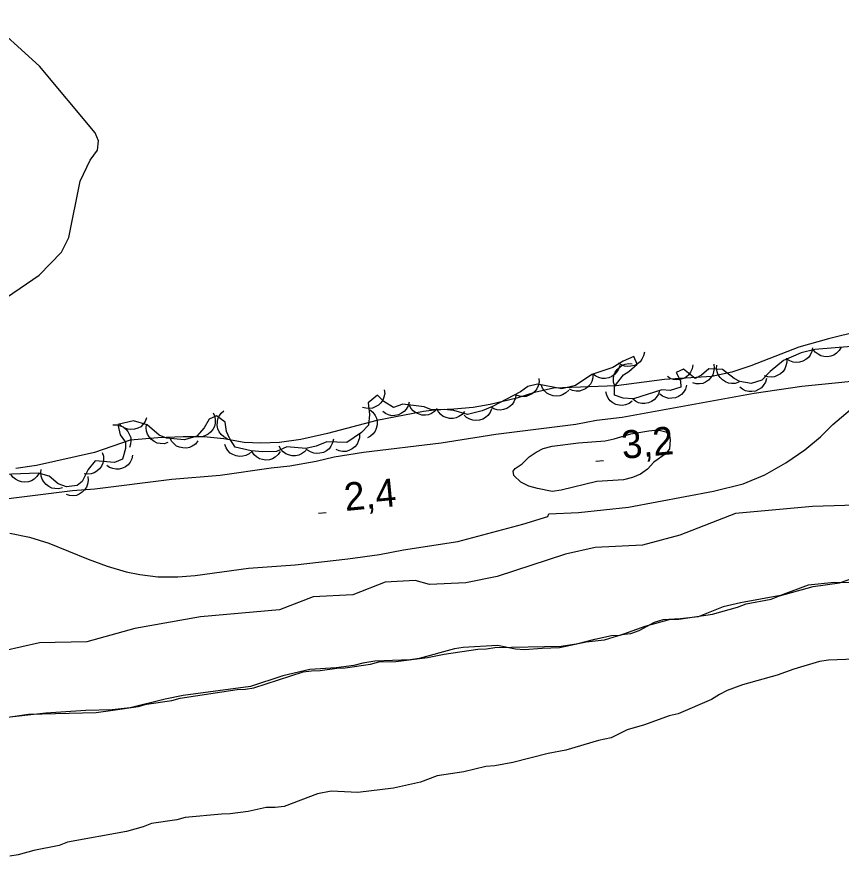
# Model space of a CAD drawing. Extents: x 336540 to 340074, y 5572036 to 5573747.
# Drawn here: x 337091.5 to 337179.8, y 5572349.5 to 5572439.3 of the extents above; entities that cross this region are included whole.
import ezdxf

# ---------------------------------------------------------------- set-up
doc = ezdxf.new("R2010")
doc.units = 0
for name, color, linetype in [('Niveau 2', 7, 'Continuous'), ('Niveau 22', 7, 'Continuous'), ('Niveau 3', 7, 'Continuous'), ('Niveau 4', 7, 'Continuous'), ('Niveau 44', 7, 'Continuous')]:
    doc.layers.add(name, color=color, linetype=linetype)

msp = doc.modelspace()

# ---------------------------------------------------------------- linework, layer by layer
at = {"layer": 'Niveau 2'}
for points in [[(337088.97, 5572408.34), (337093.87, 5572411.65), (337096.27, 5572414.14), (337097.05, 5572415.71), (337098.25, 5572421.71), (337099.34, 5572423.96), (337100.12, 5572425.03), (337100.23, 5572426.05), (337099.85, 5572426.88), (337093.9, 5572434.03), (337088.04, 5572439.32)], [(337181.73, 5572405.66), (337178.42, 5572404.86), (337175.22, 5572403.95), (337170.08, 5572401.94), (337168.04, 5572401.28), (337165.91, 5572400.82), (337160.84, 5572400.5), (337155.65, 5572399.83), (337148.95, 5572399.58), (337146.92, 5572399.11), (337145.03, 5572398.49), (337142.16, 5572397.8), (337140.35, 5572397.5), (337138.29, 5572397.3), (337136.16, 5572397.22), (337135.04, 5572397.08), (337130.02, 5572396.11), (337124.75, 5572394.72), (337121.9, 5572394.07), (337119.62, 5572393.75), (337117.61, 5572393.66), (337115.81, 5572393.76), (337113.64, 5572394.15), (337111.5, 5572394.34), (337109.28, 5572394.35), (337106.58, 5572394.23), (337103.61, 5572394.01), (337099.79, 5572392.68), (337093.59, 5572391.3), (337091.36, 5572390.98)], [(337090.71, 5572384.05), (337092.84, 5572383.63), (337094.92, 5572382.98), (337099.11, 5572381.25), (337101.14, 5572380.52), (337103.2, 5572379.89), (337104.66, 5572379.6), (337106.56, 5572379.37), (337108.72, 5572379.36), (337110.56, 5572379.51), (337116.28, 5572380.3), (337121.28, 5572380.65), (337126.91, 5572381.29), (337130.33, 5572381.77), (337132.87, 5572382.27), (337138.69, 5572383.15), (337145.65, 5572385), (337148.33, 5572385.84), (337148.46, 5572386.12), (337151.64, 5572386.24), (337156.97, 5572386.82), (337166.09, 5572388.54), (337169.28, 5572389.32), (337171.58, 5572390.28), (337173.84, 5572391.56), (337175.87, 5572392.98), (337177.53, 5572394.37), (337178.86, 5572395.68), (337180.73, 5572397.26)], [(337147.08, 5572392.7), (337147.86, 5572393.11), (337148.81, 5572393.36), (337151.63, 5572393.71), (337154.5, 5572393.94), (337155.46, 5572394.13), (337157.25, 5572394.68), (337159.17, 5572395.01), (337160.13, 5572395.09), (337160.98, 5572394.88), (337161.38, 5572394.49), (337161.45, 5572394.04), (337161.36, 5572393.08), (337161.03, 5572392.57), (337159.7, 5572391.63), (337159.03, 5572390.88), (337158.26, 5572390.36), (337157.42, 5572390), (337156.46, 5572389.75), (337153.59, 5572389.57), (337149.77, 5572388.64), (337148.81, 5572388.5), (337147.22, 5572388.81), (337146.31, 5572389.07), (337145.45, 5572389.5), (337144.7, 5572390.22), (337144.64, 5572390.67), (337144.86, 5572390.95), (337145.58, 5572391.48), (337146.35, 5572392.23), (337147.08, 5572392.7)], [(337184.79, 5572387.16), (337176.69, 5572386.91), (337168.44, 5572386.15), (337162.47, 5572383.81), (337158.47, 5572382.75), (337153.4, 5572382.5), (337150.23, 5572381.81), (337142.91, 5572379.41), (337139.57, 5572378.74), (337135.68, 5572378.54), (337134.14, 5572378.96), (337130.93, 5572378.8), (337127.45, 5572377.43), (337123.22, 5572377.21), (337119.59, 5572375.84), (337111.16, 5572375.08), (337104.1, 5572373.85), (337098.96, 5572372.4), (337093.89, 5572372.31), (337088.19, 5572371)], [(337181.93, 5572378.71), (337179.04, 5572378.75), (337176.22, 5572378.46), (337173.25, 5572377.38), (337168.97, 5572376.6), (337167.12, 5572376.16), (337164.43, 5572375.09), (337162.57, 5572374.87), (337160.65, 5572374.77), (337159.75, 5572374.47), (337158.08, 5572373.58), (337157.18, 5572373.28), (337156.22, 5572373.15), (337154.37, 5572372.6), (337152.45, 5572372.38), (337149.58, 5572371.75), (337147.72, 5572371.71), (337145.86, 5572371.55), (337144.89, 5572371.64), (337142.96, 5572372), (337139.29, 5572371.8), (337138.34, 5572371.66), (337134.57, 5572370.62), (337133.61, 5572370.48), (337129.83, 5572370.34), (337128.53, 5572370.14), (337127.58, 5572369.89), (337125.66, 5572369.62), (337122.84, 5572369.45), (337119.97, 5572368.76), (337116.5, 5572367.61), (337109.28, 5572366.65), (337107.37, 5572366.27), (337103.6, 5572365.33), (337101.69, 5572365.12), (337098.86, 5572365.06), (337094.57, 5572364.79), (337089.78, 5572364.23)], [(337184, 5572370.67), (337178.41, 5572370.43), (337177.45, 5572370.3), (337174.69, 5572369.5), (337172.9, 5572368.83), (337169.19, 5572367.79), (337167.56, 5572367.19), (337166.72, 5572366.77), (337165.89, 5572366.24), (337162.3, 5572364.69), (337161.34, 5572364.5), (337158.71, 5572363.53), (337156.85, 5572362.98), (337155.12, 5572362.15), (337153.77, 5572361.84), (337150.28, 5572360.8), (337148.37, 5572360.47), (337144.6, 5572359.48), (337142.68, 5572359.15), (337141.72, 5572359.07), (337139.36, 5572358.51), (337136.48, 5572358.05)], [(337136.48, 5572358.05), (337134.69, 5572357.39), (337131.82, 5572356.76), (337127.98, 5572356.27), (337125.15, 5572356.43), (337123.69, 5572356.12), (337120.1, 5572354.79), (337119.14, 5572354.66), (337118.17, 5572354.69), (337116.26, 5572354.25), (337114.34, 5572353.98), (337113.38, 5572353.96), (337109.51, 5572353.62), (337108.62, 5572353.37), (337105.91, 5572352.97), (337105.01, 5572352.61), (337103.21, 5572352.12), (337096.9, 5572350.96), (337096.01, 5572350.6), (337093.3, 5572350.08), (337091.62, 5572349.59), (337090.71, 5572349.46)]]:
    msp.add_lwpolyline(points, dxfattribs=at)
at = {"layer": 'Niveau 22'}
for points in [[(337275.02, 5572410.21), (337269.84, 5572409.49), (337267.27, 5572409.03), (337262.51, 5572407.82), (337260.29, 5572407.44), (337257.71, 5572407.16), (337249.57, 5572405.94), (337243.85, 5572404.79), (337235.76, 5572403.68), (337230.13, 5572403.14), (337227.37, 5572402.96), (337204.74, 5572402.18), (337193.31, 5572401.51), (337175.54, 5572399.73), (337170.43, 5572399.01), (337156.29, 5572396.41), (337153.57, 5572396.1), (337151.34, 5572395.69)], [(337151.34, 5572395.69), (337142.76, 5572394.61), (337136.93, 5572393.69), (337128.6, 5572392.68), (337125.47, 5572392.17), (337123.54, 5572391.7), (337120.7, 5572391.21), (337118.71, 5572391), (337113.24, 5572390.22), (337108.07, 5572389.8), (337099.82, 5572388.76), (337097.45, 5572388.59), (337088.84, 5572387.5)]]:
    msp.add_lwpolyline(points, dxfattribs=at)
at = {"layer": 'Niveau 3'}
for p, q in [((337153.5, 5572391.74), (337154.3, 5572391.82)), ((337123.8, 5572386.17), (337124.6, 5572386.25))]:
    msp.add_line(p, q, dxfattribs=at)
at = {"layer": 'Niveau 4'}
msp.add_lwpolyline([(337090.03, 5572364.26), (337092.74, 5572364.66), (337099.97, 5572364.83), (337101.77, 5572365.09), (337104.47, 5572365.5), (337105.37, 5572365.74), (337108.08, 5572366.14), (337108.98, 5572366.39), (337115.06, 5572367.32), (337115.96, 5572367.34), (337116.87, 5572367.47), (337122.14, 5572369.18), (337123.04, 5572369.31), (337123.95, 5572369.33), (337125.75, 5572369.6), (337126.65, 5572369.62), (337129.36, 5572370.02), (337130.26, 5572370.27), (337132.06, 5572370.31), (337135.45, 5572370.72), (337137.25, 5572371.1), (337140.85, 5572371.64), (337141.76, 5572371.66), (337142.66, 5572371.79), (337149.78, 5572371.95), (337151.58, 5572372.22), (337153.38, 5572372.71), (337155.18, 5572373.09), (337156.08, 5572373.11), (337158.77, 5572374.08), (337161.47, 5572374.82), (337162.37, 5572374.84), (337165.98, 5572375.37), (337168.67, 5572376.11), (337169.57, 5572376.47), (337172.27, 5572376.99), (337173.17, 5572377.35), (337176.76, 5572378.33), (337179.58, 5572378.74), (337182.48, 5572379.73)], dxfattribs=at)
at = {"layer": 'Niveau 44'}
for points in [[(337180.88, 5572404.03), (337176.94, 5572403.72), (337175.48, 5572403.35), (337173.58, 5572402.51), (337172.14, 5572401.35), (337171.25, 5572400.43), (337170.13, 5572400.06), (337168.89, 5572400.26), (337168.31, 5572400.59), (337167.05, 5572401.57), (337165.58, 5572401.65), (337164.81, 5572400.96), (337164.14, 5572400.6), (337162.87, 5572401.59), (337162.09, 5572401.23), (337162.56, 5572400.34), (337162.58, 5572399.67), (337161.46, 5572399.3), (337160.55, 5572399.39), (337157.53, 5572398.42), (337156.4, 5572398.51), (337155.49, 5572398.83), (337155.47, 5572399.73), (337156.45, 5572400.99), (337157.01, 5572401.34), (337157.9, 5572402.15), (337157.54, 5572402.94), (337156.42, 5572402.46), (337155.31, 5572401.76), (337153.07, 5572401.03), (337151.29, 5572399.86), (337149.83, 5572399.49), (337147.22, 5572399.99), (337146.21, 5572399.74), (337145.43, 5572399.16), (337142.42, 5572397.61), (337141.31, 5572397.13), (337139.73, 5572396.76), (337138.26, 5572397.18), (337137.24, 5572397.27), (337135.89, 5572397.24), (337135.09, 5572397.56), (337132.82, 5572397.84), (337131.82, 5572397.48), (337130.78, 5572398.14), (337130.09, 5572398.8), (337129.09, 5572397.99), (337129.24, 5572396.75), (337129.15, 5572395.62), (337128.38, 5572394.81), (337126.82, 5572393.76), (337124.67, 5572393.82), (337123.55, 5572393.34), (337122.43, 5572393.09), (337120.39, 5572393.27), (337119.28, 5572392.79), (337117.81, 5572392.76), (337116.57, 5572392.85), (337114.86, 5572393.26), (337114.28, 5572394.15), (337113.92, 5572394.93), (337113.79, 5572395.94), (337112.87, 5572396.6), (337112.09, 5572396.24), (337111.54, 5572395.33), (337110.77, 5572394.41), (337109.43, 5572394.04), (337107.5, 5572394.22), (337106.71, 5572394.54), (337105.44, 5572395.64), (337103.96, 5572396.06), (337102.28, 5572395.68), (337102.53, 5572394.56), (337103.11, 5572393.78), (337103.13, 5572393.1), (337102.81, 5572391.97), (337101.92, 5572391.61), (337099.88, 5572391.79), (337099.11, 5572390.87), (337098.48, 5572389.59), (337097.93, 5572389.13), (337096.8, 5572388.99), (337095.89, 5572389.31), (337094.94, 5572390.13), (337093.81, 5572390.45), (337088.02, 5572390.24)], [(337176.7, 5572403.89), (337176.62, 5572403.48), (337176.44, 5572403.11), (337176.25, 5572402.84), (337175.97, 5572402.62), (337175.65, 5572402.45), (337175.28, 5572402.35), (337174.95, 5572402.3), (337174.61, 5572402.36), (337174.26, 5572402.48), (337173.95, 5572402.67)], [(337179.75, 5572403.94), (337179.55, 5572403.58), (337179.25, 5572403.3), (337178.99, 5572403.1), (337178.65, 5572402.99), (337178.29, 5572402.93), (337177.91, 5572402.96), (337177.59, 5572403.02), (337177.28, 5572403.19), (337176.99, 5572403.42), (337176.76, 5572403.71)], [(337158.68, 5572403.43), (337158.6, 5572403.02), (337158.41, 5572402.66), (337158.22, 5572402.39), (337157.94, 5572402.17), (337157.62, 5572402), (337157.24, 5572401.91), (337156.92, 5572401.87), (337156.57, 5572401.93), (337156.23, 5572402.05), (337155.92, 5572402.25)], [(337156.04, 5572402), (337155.93, 5572401.6), (337155.71, 5572401.26), (337155.49, 5572401.01), (337155.2, 5572400.81), (337154.86, 5572400.67), (337154.48, 5572400.61), (337154.15, 5572400.6), (337153.81, 5572400.69), (337153.47, 5572400.85), (337153.19, 5572401.07)], [(337155.52, 5572399.8), (337155.39, 5572400.2), (337155.39, 5572400.6), (337155.42, 5572400.93), (337155.56, 5572401.26), (337155.76, 5572401.57), (337156.05, 5572401.82), (337156.31, 5572402.02), (337156.64, 5572402.13), (337157.01, 5572402.19), (337157.37, 5572402.17)], [(337163.88, 5572402.06), (337163.81, 5572401.64), (337163.63, 5572401.28), (337163.45, 5572401), (337163.18, 5572400.78), (337162.86, 5572400.6), (337162.49, 5572400.5), (337162.16, 5572400.44), (337161.82, 5572400.5), (337161.46, 5572400.61), (337161.16, 5572400.8)], [(337166.11, 5572402.12), (337166.16, 5572401.71), (337166.1, 5572401.31), (337166, 5572400.99), (337165.81, 5572400.7), (337165.56, 5572400.43), (337165.23, 5572400.22), (337164.94, 5572400.08), (337164.59, 5572400.03), (337164.22, 5572400.03), (337163.87, 5572400.12)], [(337168.81, 5572400.2), (337168.42, 5572400.07), (337168.01, 5572400.06), (337167.68, 5572400.1), (337167.36, 5572400.24), (337167.05, 5572400.44), (337166.79, 5572400.72), (337166.6, 5572400.98), (337166.48, 5572401.31), (337166.42, 5572401.68), (337166.45, 5572402.04)], [(337173.9, 5572402.76), (337173.93, 5572402.35), (337173.85, 5572401.95), (337173.73, 5572401.64), (337173.53, 5572401.36), (337173.26, 5572401.1), (337172.92, 5572400.91), (337172.62, 5572400.79), (337172.27, 5572400.75), (337171.9, 5572400.78), (337171.56, 5572400.88)], [(337153.18, 5572401.1), (337153.17, 5572400.68), (337153.05, 5572400.29), (337152.91, 5572400), (337152.67, 5572399.73), (337152.38, 5572399.5), (337152.03, 5572399.35), (337151.72, 5572399.25), (337151.37, 5572399.25), (337151, 5572399.31), (337150.67, 5572399.45)], [(337147.38, 5572400.61), (337147.4, 5572400.19), (337147.3, 5572399.8), (337147.18, 5572399.49), (337146.96, 5572399.22), (337146.68, 5572398.97), (337146.34, 5572398.8), (337146.03, 5572398.68), (337145.68, 5572398.66), (337145.31, 5572398.7), (337144.97, 5572398.82)], [(337171.76, 5572400.6), (337171.64, 5572400.2), (337171.42, 5572399.85), (337171.21, 5572399.6), (337170.92, 5572399.41), (337170.58, 5572399.26), (337170.2, 5572399.21), (337169.87, 5572399.19), (337169.53, 5572399.28), (337169.19, 5572399.44), (337168.91, 5572399.66)], [(337130.83, 5572399.4), (337130.87, 5572398.98), (337130.78, 5572398.59), (337130.67, 5572398.27), (337130.46, 5572397.99), (337130.2, 5572397.73), (337129.86, 5572397.55), (337129.56, 5572397.42), (337129.21, 5572397.38), (337128.84, 5572397.41), (337128.5, 5572397.51)], [(337150.58, 5572399.35), (337150.28, 5572399.05), (337149.93, 5572398.86), (337149.62, 5572398.74), (337149.27, 5572398.72), (337148.9, 5572398.76), (337148.54, 5572398.89), (337148.25, 5572399.04), (337147.99, 5572399.28), (337147.77, 5572399.58), (337147.63, 5572399.91)], [(337160.3, 5572399.31), (337160.19, 5572398.91), (337159.96, 5572398.57), (337159.75, 5572398.32), (337159.45, 5572398.13), (337159.11, 5572397.99), (337158.73, 5572397.93), (337158.41, 5572397.92), (337158.07, 5572398.01), (337157.73, 5572398.17), (337157.45, 5572398.39)], [(337163.19, 5572399.87), (337163.08, 5572399.47), (337162.86, 5572399.13), (337162.65, 5572398.88), (337162.35, 5572398.68), (337162.01, 5572398.54), (337161.63, 5572398.48), (337161.31, 5572398.47), (337160.97, 5572398.56), (337160.63, 5572398.71), (337160.35, 5572398.93)], [(337144.93, 5572398.9), (337144.88, 5572398.49), (337144.71, 5572398.11), (337144.54, 5572397.83), (337144.28, 5572397.6), (337143.97, 5572397.4), (337143.6, 5572397.28), (337143.28, 5572397.22), (337142.93, 5572397.25), (337142.57, 5572397.35), (337142.26, 5572397.53)], [(337157.39, 5572398.16), (337157.05, 5572397.91), (337156.67, 5572397.78), (337156.35, 5572397.71), (337156, 5572397.74), (337155.64, 5572397.83), (337155.3, 5572398.01), (337155.03, 5572398.2), (337154.82, 5572398.48), (337154.65, 5572398.81), (337154.56, 5572399.16)], [(337133.48, 5572398.08), (337133.38, 5572397.67), (337133.17, 5572397.33), (337132.96, 5572397.07), (337132.67, 5572396.87), (337132.34, 5572396.71), (337131.96, 5572396.65), (337131.63, 5572396.62), (337131.29, 5572396.7), (337130.95, 5572396.85), (337130.66, 5572397.06)], [(337136.49, 5572397.39), (337136.22, 5572397.07), (337135.87, 5572396.86), (337135.57, 5572396.72), (337135.23, 5572396.67), (337134.86, 5572396.69), (337134.49, 5572396.8), (337134.19, 5572396.92), (337133.92, 5572397.15), (337133.68, 5572397.43), (337133.52, 5572397.75)], [(337112.5, 5572396.92), (337112.68, 5572396.54), (337112.73, 5572396.14), (337112.73, 5572395.81), (337112.64, 5572395.47), (337112.47, 5572395.14), (337112.22, 5572394.85), (337111.98, 5572394.63), (337111.67, 5572394.48), (337111.31, 5572394.37), (337110.95, 5572394.35)], [(337114.02, 5572394.15), (337113.65, 5572394.34), (337113.35, 5572394.62), (337113.15, 5572394.88), (337113.01, 5572395.2), (337112.94, 5572395.56), (337112.95, 5572395.95), (337113, 5572396.27), (337113.15, 5572396.58), (337113.37, 5572396.89), (337113.64, 5572397.13)], [(337129.28, 5572397.24), (337129.61, 5572396.98), (337129.84, 5572396.64), (337129.98, 5572396.35), (337130.05, 5572396), (337130.05, 5572395.63), (337129.96, 5572395.26), (337129.84, 5572394.95), (337129.63, 5572394.67), (337129.35, 5572394.42), (337129.04, 5572394.25)], [(337139.43, 5572397.08), (337139.17, 5572396.75), (337138.83, 5572396.53), (337138.54, 5572396.38), (337138.19, 5572396.32), (337137.82, 5572396.32), (337137.45, 5572396.42), (337137.15, 5572396.53), (337136.87, 5572396.75), (337136.62, 5572397.03), (337136.45, 5572397.34)], [(337142.31, 5572397.36), (337142.16, 5572396.97), (337141.91, 5572396.65), (337141.68, 5572396.42), (337141.37, 5572396.26), (337141.02, 5572396.14), (337140.63, 5572396.12), (337140.31, 5572396.13), (337139.98, 5572396.25), (337139.65, 5572396.44), (337139.39, 5572396.68)], [(337101.74, 5572395.63), (337102.15, 5572395.65), (337102.55, 5572395.54), (337102.85, 5572395.42), (337103.13, 5572395.2), (337103.37, 5572394.93), (337103.55, 5572394.58), (337103.67, 5572394.28), (337103.69, 5572393.93), (337103.65, 5572393.56), (337103.53, 5572393.22)], [(337105.38, 5572396.38), (337105.23, 5572395.99), (337104.98, 5572395.67), (337104.74, 5572395.44), (337104.43, 5572395.28), (337104.08, 5572395.17), (337103.7, 5572395.15), (337103.37, 5572395.16), (337103.04, 5572395.29), (337102.72, 5572395.47), (337102.46, 5572395.72)], [(337107.65, 5572393.73), (337107.24, 5572393.62), (337106.84, 5572393.63), (337106.51, 5572393.69), (337106.2, 5572393.84), (337105.9, 5572394.06), (337105.65, 5572394.35), (337105.47, 5572394.63), (337105.38, 5572394.97), (337105.34, 5572395.33), (337105.38, 5572395.69)], [(337110.87, 5572393.91), (337110.61, 5572393.58), (337110.27, 5572393.36), (337109.97, 5572393.21), (337109.63, 5572393.15), (337109.26, 5572393.16), (337108.89, 5572393.26), (337108.58, 5572393.37), (337108.31, 5572393.59), (337108.06, 5572393.87), (337107.89, 5572394.18)], [(337125.38, 5572394.12), (337125.3, 5572393.71), (337125.11, 5572393.35), (337124.92, 5572393.08), (337124.64, 5572392.87), (337124.32, 5572392.69), (337123.94, 5572392.6), (337123.62, 5572392.56), (337123.27, 5572392.62), (337122.92, 5572392.75), (337122.62, 5572392.94)], [(337128.16, 5572394.66), (337128.16, 5572394.25), (337128.04, 5572393.86), (337127.91, 5572393.56), (337127.67, 5572393.29), (337127.39, 5572393.06), (337127.04, 5572392.9), (337126.73, 5572392.8), (337126.37, 5572392.8), (337126.01, 5572392.85), (337125.67, 5572392.99)], [(337116.67, 5572392.83), (337116.37, 5572392.54), (337116, 5572392.37), (337115.68, 5572392.27), (337115.33, 5572392.26), (337114.97, 5572392.31), (337114.61, 5572392.46), (337114.33, 5572392.62), (337114.09, 5572392.88), (337113.88, 5572393.19), (337113.76, 5572393.52)], [(337122.57, 5572393.08), (337122.3, 5572392.75), (337121.96, 5572392.53), (337121.67, 5572392.38), (337121.32, 5572392.32), (337120.95, 5572392.32), (337120.58, 5572392.42), (337120.28, 5572392.53), (337120, 5572392.75), (337119.75, 5572393.03), (337119.58, 5572393.34)], [(337100.63, 5572392.68), (337100.74, 5572392.28), (337100.74, 5572391.87), (337100.69, 5572391.55), (337100.54, 5572391.23), (337100.33, 5572390.93), (337100.03, 5572390.68), (337099.76, 5572390.49), (337099.43, 5572390.39), (337099.06, 5572390.35), (337098.7, 5572390.38)], [(337103.88, 5572392.4), (337103.79, 5572391.99), (337103.6, 5572391.64), (337103.4, 5572391.37), (337103.12, 5572391.16), (337102.79, 5572391), (337102.42, 5572390.91), (337102.09, 5572390.88), (337101.75, 5572390.95), (337101.4, 5572391.08), (337101.1, 5572391.28)], [(337119.67, 5572392.8), (337119.45, 5572392.45), (337119.14, 5572392.18), (337118.86, 5572392.01), (337118.52, 5572391.91), (337118.15, 5572391.87), (337117.77, 5572391.93), (337117.46, 5572392.01), (337117.16, 5572392.2), (337116.88, 5572392.44), (337116.67, 5572392.74)], [(337093.85, 5572390.45), (337093.63, 5572390.1), (337093.32, 5572389.83), (337093.05, 5572389.65), (337092.71, 5572389.55), (337092.34, 5572389.5), (337091.96, 5572389.55), (337091.65, 5572389.63), (337091.35, 5572389.81), (337091.06, 5572390.05), (337090.85, 5572390.34)], [(337096.35, 5572388.91), (337095.95, 5572388.8), (337095.54, 5572388.81), (337095.22, 5572388.87), (337094.9, 5572389.02), (337094.6, 5572389.24), (337094.36, 5572389.53), (337094.18, 5572389.81), (337094.08, 5572390.15), (337094.04, 5572390.51), (337094.08, 5572390.87)], [(337099.09, 5572390.1), (337099.13, 5572389.68), (337099.05, 5572389.28), (337098.94, 5572388.97), (337098.74, 5572388.68), (337098.48, 5572388.42), (337098.15, 5572388.23), (337097.85, 5572388.09), (337097.5, 5572388.05), (337097.13, 5572388.07), (337096.78, 5572388.17)]]:
    msp.add_lwpolyline(points, dxfattribs=at)

# ---------------------------------------------------------------- texts
at = {"layer": 'Niveau 3'}
for s, p in [('3,2    ', (337156.37, 5572391.98)), ('2,4    ', (337126.67, 5572386.41))]:
    msp.add_text(s, height=3, rotation=5.5424, dxfattribs=at).set_placement(p)

doc.saveas('drawing.dxf')
